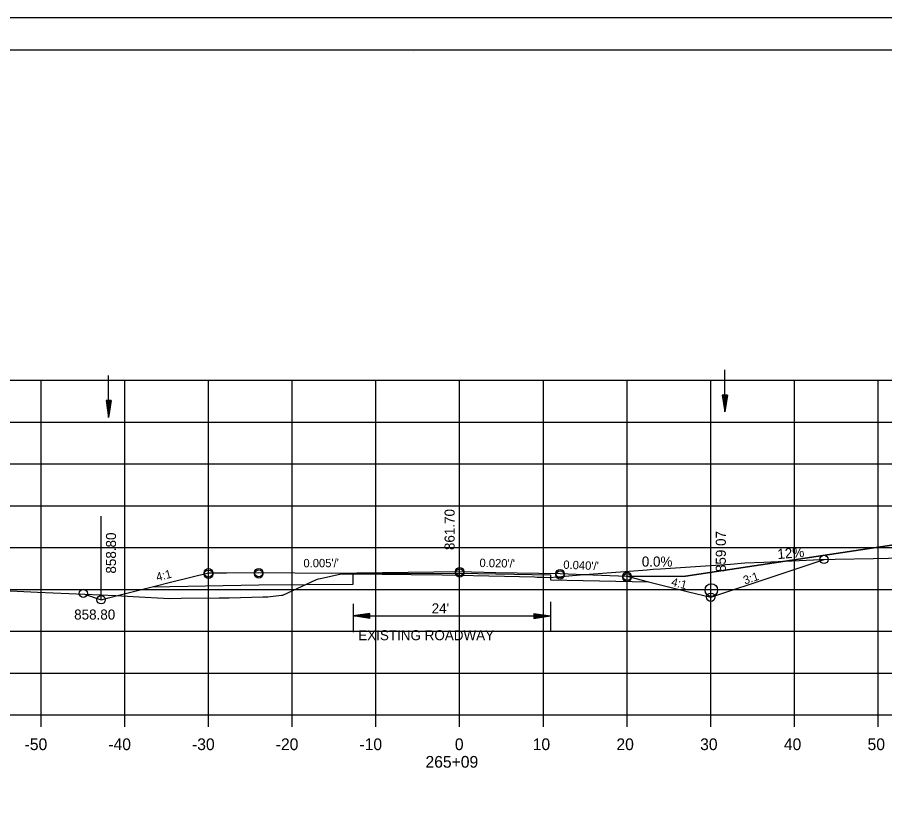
# Model space of a CAD drawing. Extents: x 1486524 to 1499135, y 326561 to 337924.
# Drawn here: x 1488930.1 to 1489033.7, y 329696.4 to 329792.6 of the extents above; entities that cross this region are included whole.
import ezdxf

# ---------------------------------------------------------------- set-up
doc = ezdxf.new("R2010")
doc.units = 0
for name, color, linetype in [('E_Const Align', 7, 'Continuous'), ('E_Const Align Station', 7, 'Continuous'), ('E_Ownership Information', 7, 'Continuous'), ('E_Property Line', 7, 'Continuous'), ('E_Proposed ROW and Easements', 7, 'Continuous'), ('E_Proposed ROW Fig Annot', 7, 'Continuous'), ('E_Quarter Calls', 7, 'Continuous'), ('E_Station Offset', 7, 'Continuous'), ('E_Survey Point', 7, 'Continuous'), ('E_Title Sheet', 7, 'Continuous'), ('E_Tract Number', 7, 'Continuous'), ('R_Water Annot', 7, 'Continuous'), ('R_Xsect Elev', 7, 'Continuous'), ('R_Xsect Slope', 7, 'Continuous')]:
    doc.layers.add(name, color=color, linetype=linetype)

msp = doc.modelspace()

# ---------------------------------------------------------------- linework, layer by layer
at = {"layer": 'E_Const Align'}
for p, q in [((1488842.89, 329709.22), (1489122.89, 329709.22)), ((1488932.89, 329707.82), (1488932.89, 329709.22)), ((1488942.89, 329707.82), (1488942.89, 329709.22)), ((1488952.89, 329707.82), (1488952.89, 329709.22)), ((1488962.89, 329707.82), (1488962.89, 329709.22)), ((1488972.89, 329707.82), (1488972.89, 329709.22)), ((1488982.89, 329707.82), (1488982.89, 329709.22)), ((1488992.89, 329707.82), (1488992.89, 329709.22)), ((1489002.89, 329707.82), (1489002.89, 329709.22)), ((1489012.89, 329707.82), (1489012.89, 329709.22)), ((1489022.89, 329707.82), (1489022.89, 329709.22)), ((1489032.89, 329707.82), (1489032.89, 329709.22))]:
    msp.add_line(p, q, dxfattribs=at)
at = {"layer": 'E_Ownership Information'}
for p, q in [((1488842.89, 329749.22), (1489122.89, 329749.22)), ((1488932.89, 329709.22), (1488932.89, 329749.22)), ((1488942.89, 329709.22), (1488942.89, 329749.22)), ((1488952.89, 329709.22), (1488952.89, 329749.22)), ((1488962.89, 329709.22), (1488962.89, 329749.22)), ((1488972.89, 329709.22), (1488972.89, 329749.22)), ((1488982.89, 329709.22), (1488982.89, 329749.22)), ((1488992.89, 329709.22), (1488992.89, 329749.22)), ((1489002.89, 329709.22), (1489002.89, 329749.22)), ((1489012.89, 329709.22), (1489012.89, 329749.22)), ((1489022.89, 329709.22), (1489022.89, 329749.22)), ((1489032.89, 329709.22), (1489032.89, 329749.22)), ((1488842.89, 329744.22), (1489122.89, 329744.22)), ((1488842.89, 329739.22), (1489122.89, 329739.22)), ((1488842.89, 329734.22), (1489122.89, 329734.22)), ((1488842.89, 329729.22), (1489122.89, 329729.22)), ((1488842.89, 329724.22), (1489122.89, 329724.22)), ((1488842.89, 329719.22), (1489122.89, 329719.22)), ((1488842.89, 329714.22), (1489122.89, 329714.22)), ((1488842.89, 329709.22), (1489122.89, 329709.22))]:
    msp.add_line(p, q, dxfattribs=at)
at = {"layer": 'E_Property Line'}
for p, q in [((1488824.89, 329788.68), (1489141.07, 329788.68)), ((1488977.41, 329788.42), (1488977.41, 329788.42)), ((1488977.41, 329788.42), (1488977.41, 329788.42))]:
    msp.add_line(p, q, dxfattribs=at)
at = {"layer": 'E_Proposed ROW and Easements'}
for p, q in [((1488970.16, 329722.49), (1488970.16, 329719.1)), ((1488993.74, 329722.73), (1488993.74, 329719.29)), ((1488972.16, 329721.35), (1488970.16, 329721.05)), ((1488972.16, 329720.75), (1488972.16, 329721.35)), ((1488991.74, 329721.36), (1488993.74, 329721.06)), ((1488991.74, 329721.36), (1488991.74, 329720.76)), ((1488991.74, 329721.31), (1488993.4, 329721.06)), ((1488972.16, 329720.75), (1488970.16, 329721.05)), ((1488972.16, 329721.3), (1488970.5, 329721.05)), ((1488972.16, 329720.8), (1488970.5, 329721.05)), ((1488972.16, 329721.25), (1488970.84, 329721.05)), ((1488972.16, 329720.86), (1488970.84, 329721.05)), ((1488972.16, 329721.2), (1488971.17, 329721.05)), ((1488972.16, 329720.91), (1488971.17, 329721.05)), ((1488972.16, 329721.15), (1488971.51, 329721.05)), ((1488972.16, 329720.96), (1488971.51, 329721.05)), ((1488972.16, 329721.1), (1488971.85, 329721.05)), ((1488972.16, 329721.01), (1488971.85, 329721.05)), ((1488991.74, 329721.26), (1488993.06, 329721.06)), ((1488991.74, 329721.21), (1488992.73, 329721.06)), ((1488991.74, 329721.16), (1488992.39, 329721.06)), ((1488991.74, 329721.11), (1488992.05, 329721.06)), ((1488991.74, 329720.76), (1488993.74, 329721.06)), ((1488991.74, 329720.96), (1488992.39, 329721.06)), ((1488991.74, 329720.86), (1488993.06, 329721.06)), ((1488991.74, 329720.81), (1488993.4, 329721.06)), ((1488991.74, 329720.91), (1488992.73, 329721.06)), ((1488991.74, 329721.01), (1488992.05, 329721.06))]:
    msp.add_line(p, q, dxfattribs=at)
at = {"layer": 'E_Proposed ROW Fig Annot'}
for p, q in [((1489014.27, 329747.45), (1489014.57, 329745.45)), ((1489014.87, 329747.45), (1489014.27, 329747.45)), ((1489014.27, 329747.45), (1489014.57, 329745.45)), ((1489014.87, 329747.45), (1489014.27, 329747.45)), ((1489014.32, 329747.45), (1489014.57, 329745.78)), ((1489014.32, 329747.45), (1489014.57, 329745.78)), ((1489014.37, 329747.45), (1489014.57, 329746.12)), ((1489014.37, 329747.45), (1489014.57, 329746.12)), ((1489014.42, 329747.45), (1489014.57, 329746.46)), ((1489014.42, 329747.45), (1489014.57, 329746.46)), ((1489014.47, 329747.45), (1489014.57, 329746.8)), ((1489014.47, 329747.45), (1489014.57, 329746.8)), ((1489014.52, 329747.45), (1489014.57, 329747.13)), ((1489014.52, 329747.45), (1489014.57, 329747.13)), ((1489014.87, 329747.45), (1489014.57, 329745.45)), ((1489014.67, 329747.45), (1489014.57, 329746.8)), ((1489014.77, 329747.45), (1489014.57, 329746.12)), ((1489014.82, 329747.45), (1489014.57, 329745.78)), ((1489014.72, 329747.45), (1489014.57, 329746.46)), ((1489014.62, 329747.45), (1489014.57, 329747.13)), ((1489014.87, 329747.45), (1489014.57, 329745.45)), ((1489014.67, 329747.45), (1489014.57, 329746.8)), ((1489014.77, 329747.45), (1489014.57, 329746.12)), ((1489014.82, 329747.45), (1489014.57, 329745.78)), ((1489014.72, 329747.45), (1489014.57, 329746.46)), ((1489014.62, 329747.45), (1489014.57, 329747.13)), ((1488940.65, 329746.78), (1488940.95, 329744.78)), ((1488941.25, 329746.78), (1488940.65, 329746.78)), ((1488940.65, 329746.78), (1488940.95, 329744.78)), ((1488941.25, 329746.78), (1488940.65, 329746.78)), ((1488940.7, 329746.78), (1488940.95, 329745.11)), ((1488940.7, 329746.78), (1488940.95, 329745.11)), ((1488940.75, 329746.78), (1488940.95, 329745.46)), ((1488940.75, 329746.78), (1488940.95, 329745.46)), ((1488940.8, 329746.78), (1488940.95, 329745.79)), ((1488940.8, 329746.78), (1488940.95, 329745.79)), ((1488940.85, 329746.78), (1488940.95, 329746.13)), ((1488940.85, 329746.78), (1488940.95, 329746.13)), ((1488940.9, 329746.78), (1488940.95, 329746.46)), ((1488940.9, 329746.78), (1488940.95, 329746.46)), ((1488941.25, 329746.78), (1488940.95, 329744.78)), ((1488941.05, 329746.78), (1488940.95, 329746.13)), ((1488941.15, 329746.78), (1488940.95, 329745.46)), ((1488941.2, 329746.78), (1488940.95, 329745.11)), ((1488941.1, 329746.78), (1488940.95, 329745.79)), ((1488941, 329746.78), (1488940.95, 329746.46)), ((1488941.25, 329746.78), (1488940.95, 329744.78)), ((1488941.05, 329746.78), (1488940.95, 329746.13)), ((1488941.15, 329746.78), (1488940.95, 329745.46)), ((1488941.2, 329746.78), (1488940.95, 329745.11)), ((1488941.1, 329746.78), (1488940.95, 329745.79)), ((1488941, 329746.78), (1488940.95, 329746.46)), ((1488970.16, 329721.05), (1488993.74, 329721.06))]:
    msp.add_line(p, q, dxfattribs=at)
at = {"layer": 'E_Quarter Calls'}
msp.add_line((1488812.48, 329792.57), (1489145.82, 329792.57), dxfattribs=at)
for points in [[(1488812.48, 329792.57), (1489145.82, 329792.57), (1489145.82, 329579.24), (1488812.48, 329579.24)], [(1489058.81, 329788.68), (1489058.81, 329778.8), (1489094.54, 329778.8), (1489094.54, 329775.88), (1489117.74, 329775.88), (1489117.74, 329751.55), (1489141.07, 329751.55), (1489141.07, 329583.22), (1488824.89, 329583.22), (1488824.89, 329788.68)]]:
    msp.add_lwpolyline(points, close=True, dxfattribs=at)
for centre in [(1489026.42, 329727.8), (1489026.42, 329727.8), (1488952.89, 329726.2), (1488952.89, 329726.2), (1488952.89, 329726.03), (1488958.89, 329726.23), (1488958.89, 329726.23), (1488958.89, 329726.06), (1488982.89, 329726.35), (1488982.89, 329726.35), (1488982.89, 329726.18), (1488994.89, 329726.11), (1488994.89, 329726.11), (1488994.89, 329725.94), (1489002.89, 329725.79), (1489002.89, 329725.62), (1489002.89, 329725.62), (1488937.94, 329723.75), (1488940.06, 329722.99), (1489012.89, 329723.29), (1489012.89, 329723.29)]:
    msp.add_circle(centre, 0.5, dxfattribs=at)
at = {"layer": 'E_Station Offset'}
for p, q in [((1489009.89, 329725.79), (1489062.89, 329733.83)), ((1489062.6, 329733.78), (1489009.89, 329725.79)), ((1489002.89, 329725.79), (1489009.89, 329725.79))]:
    msp.add_line(p, q, dxfattribs=at)
msp.add_circle((1489012.96, 329724.14), 0.75, dxfattribs=at)
at = {"layer": 'E_Survey Point'}
msp.add_lwpolyline([(1488946.14, 329724.52), (1488958.89, 329724.77), (1488970.16, 329724.83), (1488970.16, 329726.12), (1488982.89, 329726.18), (1488993.73, 329725.96), (1488993.74, 329725.38), (1489005.45, 329725.14)], dxfattribs=at)
at = {"layer": 'E_Title Sheet'}
msp.add_lwpolyline([(1488938.09, 329723.64), (1488940.06, 329722.99), (1488940.77, 329723.17), (1488942.66, 329723.65), (1488946.14, 329724.52), (1488948.68, 329725.15), (1488952.89, 329726.2), (1488955.05, 329726.19), (1488958.89, 329726.23), (1488967.53, 329726.16), (1488982.89, 329726.35), (1488987.21, 329726.26), (1488994.89, 329726.11), (1488997.77, 329725.99), (1489002.89, 329725.79), (1489004.53, 329725.37), (1489005.45, 329725.14), (1489010.21, 329723.95), (1489012.89, 329723.29), (1489020.36, 329725.78), (1489026.42, 329727.8)], dxfattribs=at)
at = {"layer": 'E_Tract Number'}
msp.add_lwpolyline([(1488928.41, 329724.1), (1488932.46, 329723.88), (1488941.81, 329723.49), (1488943.87, 329723.37), (1488948.21, 329723.15), (1488949.64, 329723.17), (1488954.16, 329723.23), (1488955.36, 329723.21), (1488959.36, 329723.33), (1488959.96, 329723.34), (1488961.6, 329723.54), (1488961.78, 329723.55), (1488965.8, 329725.39), (1488966.02, 329725.49), (1488966.26, 329725.53), (1488968.73, 329726.08), (1488969.64, 329726.09), (1488970.12, 329726.09), (1488977.09, 329725.99), (1488980.79, 329725.96), (1488988.23, 329725.8), (1488991.84, 329725.73), (1488992.14, 329725.7), (1488992.41, 329725.7), (1488992.94, 329725.67), (1488993.67, 329725.64), (1488995.48, 329725.79), (1488995.93, 329725.85), (1488997.28, 329725.97), (1489005.31, 329726.58), (1489006.02, 329726.63), (1489006.88, 329726.69), (1489015.24, 329727.24), (1489016.97, 329727.38), (1489019.23, 329727.48), (1489025.98, 329727.79), (1489027.77, 329727.82), (1489032.34, 329727.93), (1489035.9, 329727.99)], dxfattribs=at)
at = {"layer": 'R_Water Annot'}
for p, q in [((1489014.57, 329745.45), (1489014.57, 329750.45)), ((1488940.95, 329744.78), (1488940.95, 329749.78))]:
    msp.add_line(p, q, dxfattribs=at)
at = {"layer": 'R_Xsect Elev'}
for p, q in [((1488982.89, 329725.92), (1488982.89, 329735.92)), ((1488940.06, 329722.99), (1488940.06, 329732.99)), ((1489012.89, 329723.29), (1489012.89, 329733.29))]:
    msp.add_line(p, q, dxfattribs=at)

# ---------------------------------------------------------------- texts
at = {"layer": 'E_Const Align Station'}
for s, p in [('-50', (1488930.92, 329705.02)), ('-40', (1488940.92, 329705.02)), ('-30', (1488950.92, 329705.02)), ('-20', (1488960.92, 329705.02)), ('-10', (1488970.92, 329705.02)), ('0', (1488982.32, 329705.02)), ('10', (1488991.62, 329705.02)), ('20', (1489001.62, 329705.02)), ('30', (1489011.62, 329705.02)), ('40', (1489021.62, 329705.02)), ('50', (1489031.62, 329705.02)), ('265+09', (1488978.81, 329702.92))]:
    msp.add_text(s, height=1.4, dxfattribs=at).set_placement(p)
at = {"layer": 'E_Proposed ROW Fig Annot'}
for s, p in [("24'", (1488979.55, 329721.36)), ('EXISTING ROADWAY', (1488970.78, 329718.15))]:
    msp.add_text(s, height=1.2, dxfattribs=at).set_placement(p)
at = {"layer": 'E_Station Offset'}
msp.add_text('12%', height=1.2, rotation=4.7312, dxfattribs=at).set_placement((1489020.9, 329727.84))
msp.add_text('0.0%', height=1.2, dxfattribs=at).set_placement((1489004.65, 329726.95))
at = {"layer": 'R_Xsect Elev'}
for s, rotation, p in [('861.70', 90, (1488982.29, 329728.92)), ('858.80', 90, (1488941.84, 329726.11)), ('859.07', 90, (1489014.69, 329726.29)), ('858.80', 360, (1488936.84, 329720.62))]:
    msp.add_text(s, height=1.2, rotation=rotation, dxfattribs=at).set_placement(p)
at = {"layer": 'R_Xsect Slope'}
for s, rotation, p in [("0.005'/'", 0.2699, (1488964.23, 329726.86)), ("0.020'/'", 358.8542, (1488985.25, 329726.9)), ("0.040'/'", 357.7094, (1488995.26, 329726.69)), ('4:1', 14.0362, (1488946.76, 329725.19)), ('4:1', 345.9638, (1489008.1, 329724.68)), ('3:1', 18.4349, (1489016.96, 329724.8))]:
    msp.add_text(s, height=1, rotation=rotation, dxfattribs=at).set_placement(p)

doc.saveas('drawing.dxf')
